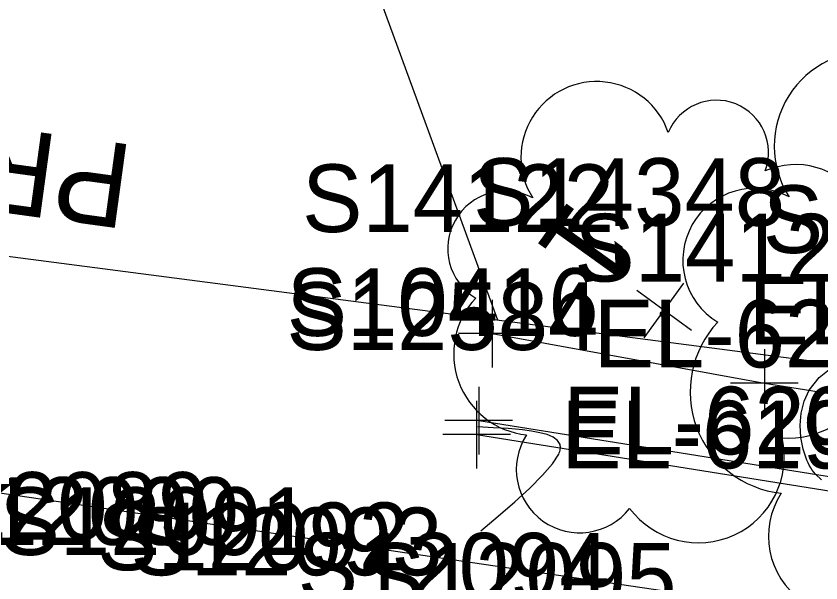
# Model space of a CAD drawing. Extents: x 1729869 to 1735532, y 648588 to 653771.
# Drawn here: x 1730565.65 to 1730613.22, y 653346.01 to 653379.5 of the extents above; entities that cross this region are included whole.
import ezdxf

# ---------------------------------------------------------------- set-up
doc = ezdxf.new("R2010")
doc.units = 0
for name, color, linetype in [('SURVEY - CONTOURS - Index with Text', 7, 'Continuous'), ('SURVEY - CONTOURS - Intermediate with optional Text', 7, 'Continuous'), ('SURVEY - DTM - Breaklines', 7, 'Continuous'), ('SURVEY - DTM - Breaklines - Points - Elevations', 7, 'Continuous'), ('SURVEY - DTM - Breaklines - Points - Locators', 7, 'Continuous'), ('SURVEY - DTM - Breaklines - Points - Numbers', 7, 'Continuous'), ('SURVEY - PROPERTY - ROW Lines', 7, 'Continuous'), ('SURVEY - PROPERTY - ROW Lines Text', 7, 'Continuous'), ('SURVEY - TRAFFIC CONTROL - Pavement Marking - Points - Numbers', 7, 'Continuous'), ('SURVEY - TRANSPORTATION - Features', 7, 'Continuous'), ('SURVEY - TRANSPORTATION - Features - Points - Elevations', 7, 'Continuous'), ('SURVEY - TRANSPORTATION - Features - Points - Locators', 7, 'Continuous'), ('SURVEY - TRANSPORTATION - Features - Points - Numbers', 7, 'Continuous'), ('SURVEY - TRANSPORTATION - Roads', 7, 'Continuous'), ('SURVEY - TRANSPORTATION - Roads - Points - Elevations', 7, 'Continuous'), ('SURVEY - TRANSPORTATION - Roads - Points - Locators', 7, 'Continuous'), ('SURVEY - TRANSPORTATION - Roads - Points - Numbers', 7, 'Continuous'), ('SURVEY - UTILITIES - Gas with Text', 7, 'Continuous'), ('SURVEY - VEGETATION - Features - Points - Elevations', 7, 'Continuous'), ('SURVEY - VEGETATION - Features - Points - Locators', 7, 'Continuous'), ('SURVEY - VEGETATION - Features - Points - Numbers', 7, 'Continuous'), ('SURVEY - VEGETATION - Features with Text', 7, 'Continuous')]:
    doc.layers.add(name, color=color, linetype=linetype)

msp = doc.modelspace()

# ---------------------------------------------------------------- linework, layer by layer
at = {"layer": 'SURVEY - CONTOURS - Index with Text'}
msp.add_lwpolyline([(1730593.123, 653349.082), (1730594.145, 653349.952), (1730595.124, 653350.802), (1730596.015, 653351.614), (1730596.774, 653352.367), (1730597.358, 653353.043), (1730597.722, 653353.621), (1730597.756, 653353.703), (1730597.784, 653353.781), (1730597.803, 653353.851), (1730597.817, 653353.918), (1730597.824, 653353.983), (1730597.825, 653354.046), (1730597.82, 653354.106), (1730597.809, 653354.162), (1730597.801, 653354.189), (1730597.658, 653354.426), (1730597.402, 653354.617), (1730597.049, 653354.769), (1730596.616, 653354.887), (1730596.12, 653354.978), (1730595.578, 653355.048), (1730595.162, 653355.09), (1730594.732, 653355.125), (1730594.292, 653355.154), (1730593.844, 653355.18), (1730592.936, 653355.225)], dxfattribs=at)
at = {"layer": 'SURVEY - CONTOURS - Intermediate with optional Text'}
msp.add_lwpolyline([(1730613.249, 653352.097), (1730612.906, 653352.427), (1730612.806, 653352.549), (1730612.712, 653352.68), (1730612.623, 653352.817), (1730612.539, 653352.962), (1730612.462, 653353.114), (1730612.39, 653353.271), (1730612.171, 653353.908), (1730612.039, 653354.601), (1730612, 653355.323), (1730612.064, 653356.049), (1730612.239, 653356.75), (1730612.534, 653357.4), (1730613.12, 653358.156), (1730613.899, 653358.783)], dxfattribs=at)
at = {"layer": 'SURVEY - DTM - Breaklines'}
msp.add_lwpolyline([(1730592.995, 653355.604), (1730626.42, 653350.27), (1730650.052, 653346.096), (1730653.876, 653345.394), (1730658.818, 653344.725), (1730662.684, 653344.091), (1730664.789, 653344.155), (1730668.876, 653344.501), (1730670.563, 653344.742), (1730671.531, 653344.999), (1730673.327, 653345.585), (1730675.359, 653346.374), (1730676.286, 653346.754), (1730678.376, 653347.754), (1730680.577, 653349.169), (1730682.954, 653351.139), (1730687.247, 653355.261), (1730689.163, 653357.279), (1730691.256, 653359.39), (1730697.488, 653365.703), (1730705.619, 653374.186), (1730714.172, 653383.436)], dxfattribs=at)
at = {"layer": 'SURVEY - DTM - Breaklines - Points - Locators'}
for p, q in [((1730592.995, 653357.604), (1730592.995, 653353.604)), ((1730594.995, 653355.604), (1730590.995, 653355.604))]:
    msp.add_line(p, q, dxfattribs=at)
at = {"layer": 'SURVEY - PROPERTY - ROW Lines'}
msp.add_line((1730516.82, 653371.607), (1730671.398, 653351.485), dxfattribs=at)
at = {"layer": 'SURVEY - PROPERTY - ROW Lines Text'}
msp.add_lwpolyline([(1730577.296, 653407.439), (1730594.109, 653361.546)], dxfattribs=at)
at = {"layer": 'SURVEY - TRANSPORTATION - Features'}
msp.add_lwpolyline([(1730593.794, 653360.741), (1730609.888, 653357.82), (1730624.691, 653355.47), (1730639.521, 653353.286), (1730654.233, 653350.348), (1730661.911, 653349.016), (1730663.156, 653348.856)], dxfattribs=at)
at = {"layer": 'SURVEY - TRANSPORTATION - Features - Points - Locators'}
for p, q in [((1730593.794, 653362.741), (1730593.794, 653358.741)), ((1730595.794, 653360.741), (1730591.794, 653360.741)), ((1730609.888, 653359.82), (1730609.888, 653355.82)), ((1730611.888, 653357.82), (1730607.888, 653357.82))]:
    msp.add_line(p, q, dxfattribs=at)
at = {"layer": 'SURVEY - TRANSPORTATION - Roads'}
msp.add_lwpolyline([(1730592.866, 653354.774), (1730626.291, 653349.44), (1730649.967, 653345.553), (1730653.798, 653344.895), (1730658.769, 653344.222), (1730662.634, 653343.58), (1730664.739, 653343.643), (1730668.985, 653343.999), (1730670.661, 653344.292), (1730671.629, 653344.546), (1730673.481, 653345.142), (1730675.515, 653345.927), (1730676.441, 653346.307), (1730678.531, 653347.306), (1730680.896, 653348.819), (1730683.275, 653350.785), (1730687.566, 653354.911), (1730689.484, 653356.925), (1730691.604, 653359.008), (1730697.828, 653365.4), (1730705.972, 653373.871), (1730714.526, 653383.121)], dxfattribs=at)
at = {"layer": 'SURVEY - TRANSPORTATION - Roads - Points - Locators'}
for p, q in [((1730592.866, 653356.774), (1730592.866, 653352.774)), ((1730594.866, 653354.774), (1730590.866, 653354.774))]:
    msp.add_line(p, q, dxfattribs=at)
at = {"layer": 'SURVEY - UTILITIES - Gas with Text'}
msp.add_line((1730630.045, 653341.695), (1730555.113, 653352.722), dxfattribs=at)
at = {"layer": 'SURVEY - VEGETATION - Features - Points - Locators'}
for p, q in [((1730602.776, 653360.492), (1730605.128, 653363.726)), ((1730605.569, 653360.933), (1730602.335, 653363.285))]:
    msp.add_line(p, q, dxfattribs=at)
at = {"layer": 'SURVEY - VEGETATION - Features with Text'}
msp.add_circle((1730603.895, 653361.891), 0.157, dxfattribs=at)
for centre, radius, start, end in [((1730616.064, 653371.82), 5.595, 19.0236, 212.4433), ((1730599.968, 653371.162), 4.476, 19.0236, 212.4433), ((1730607.05, 653371.456), 3.079, 339.0029, 157.7486), ((1730611.726, 653366.244), 4.486, 316.8868, 113.6757), ((1730594.573, 653365.763), 3.406, 61.6423, 238.9614), ((1730609.319, 653365.071), 4.258, 61.6423, 238.9614), ((1730611.297, 653359.672), 5.111, 265.9395, 43.4638), ((1730596.342, 653359.549), 4.826, 136.9293, 263.775), ((1730611.531, 653357.303), 6.033, 136.9293, 263.775), ((1730598.963, 653352.716), 3.745, 147.0883, 322.0885), ((1730605.981, 653353.459), 5.078, 216.8354, 12.6738), ((1730614.806, 653348.762), 4.681, 147.0883, 322.0885)]:
    msp.add_arc(centre, radius, start, end, dxfattribs=at)

# ---------------------------------------------------------------- texts
at = {"layer": 'SURVEY - DTM - Breaklines - Points - Elevations'}
msp.add_text('EL-620.17', height=4, dxfattribs=at).set_placement((1730597.995, 653353.604))
at = {"layer": 'SURVEY - DTM - Breaklines - Points - Numbers'}
msp.add_text('S10416', height=4, dxfattribs=at).set_placement((1730581.645, 653360.604))
at = {"layer": 'SURVEY - PROPERTY - ROW Lines Text'}
msp.add_text('PRES. ROW', height=4.998, rotation=172.2212, dxfattribs=at).set_placement((1730572.702, 653371.868))
at = {"layer": 'SURVEY - TRAFFIC CONTROL - Pavement Marking - Points - Numbers'}
for s, p in [('S12089', (1730558.563, 653348.555)), ('S12090', (1730560.382, 653348.256)), ('S12091', (1730564.665, 653347.657)), ('S12092', (1730570.437, 653346.759)), ('S12093', (1730572.413, 653346.46)), ('S12094', (1730582.294, 653344.963)), ('S12095', (1730586.247, 653344.364))]:
    msp.add_text(s, height=4, dxfattribs=at).set_placement(p)
at = {"layer": 'SURVEY - TRANSPORTATION - Features - Points - Elevations'}
msp.add_text('EL-620.24', height=4, dxfattribs=at).set_placement((1730599.794, 653358.741))
at = {"layer": 'SURVEY - TRANSPORTATION - Features - Points - Numbers'}
for s, p in [('S14122', (1730582.554, 653366.741)), ('S14123', (1730598.648, 653363.82))]:
    msp.add_text(s, height=4, dxfattribs=at).set_placement(p)
at = {"layer": 'SURVEY - TRANSPORTATION - Roads - Points - Elevations'}
msp.add_text('EL-619.80', height=4, dxfattribs=at).set_placement((1730597.866, 653352.774))
at = {"layer": 'SURVEY - TRANSPORTATION - Roads - Points - Numbers'}
msp.add_text('S12584', height=4, dxfattribs=at).set_placement((1730581.626, 653359.774))
at = {"layer": 'SURVEY - VEGETATION - Features - Points - Elevations'}
msp.add_text('EL-620.66', height=4, dxfattribs=at).set_placement((1730608.952, 653360.109))
at = {"layer": 'SURVEY - VEGETATION - Features - Points - Numbers'}
for s, p in [('S14348', (1730592.665, 653367.109)), ('S14349', (1730609.788, 653365.503))]:
    msp.add_text(s, height=4, dxfattribs=at).set_placement(p)
at = {"layer": 'SURVEY - VEGETATION - Features with Text'}
msp.add_text('1', height=5, rotation=234.3492, dxfattribs=at).set_placement((1730598.482, 653368.835))

doc.saveas('drawing.dxf')
